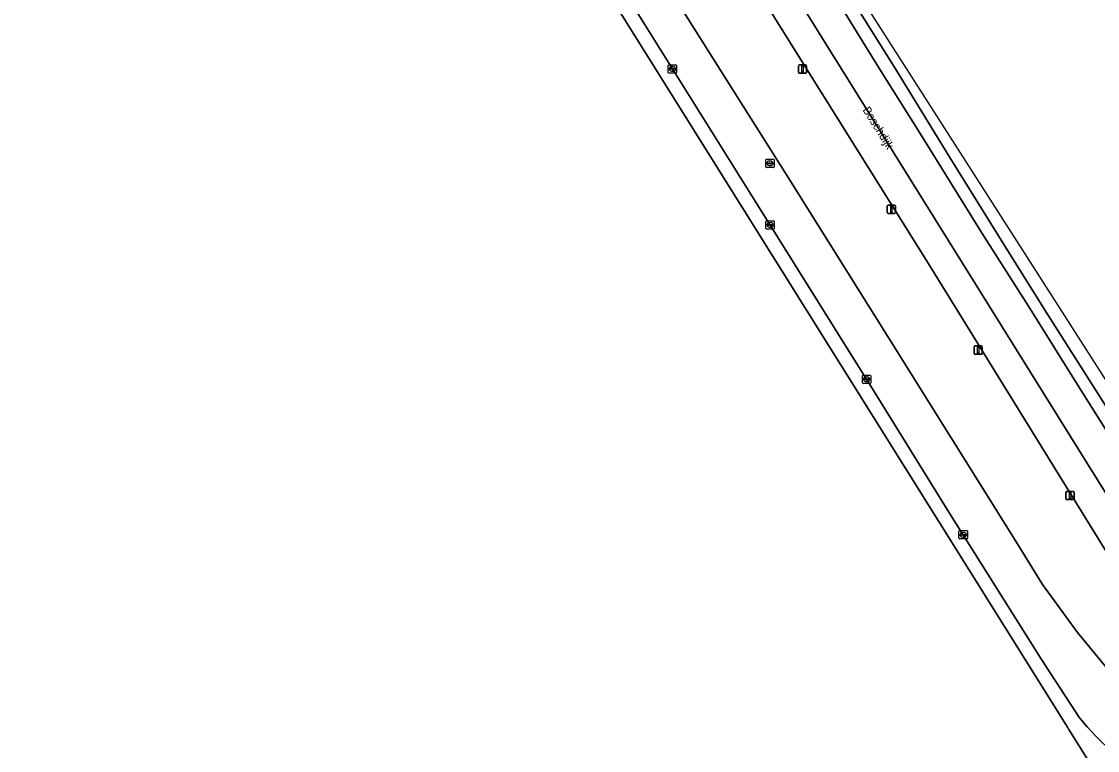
# Model space of a CAD drawing. Extents: x 158132 to 159664, y 385256 to 387218.
# Drawn here: x 159436.4 to 159566.2, y 385997.5 to 386085.4 of the extents above; entities that cross this region are included whole.
import ezdxf

# ---------------------------------------------------------------- set-up
doc = ezdxf.new("R2010")
doc.units = 0
for name, color, linetype in [('IMGEO_Berm_groen', 7, 'Continuous'), ('IMGEO_Berm_open', 7, 'Continuous'), ('IMGEO_Kolk', 7, 'Continuous'), ('IMGEO_Lichtmast', 7, 'Continuous'), ('IMGEO_Loofbos', 7, 'Continuous'), ('IMGEO_Openbare_ruimte_label', 7, 'Continuous'), ('IMGEO_Rijbaan_lokaal_open', 7, 'Continuous'), ('IMGEO_Rijbaan_regionaal_gesloten', 7, 'Continuous'), ('IMGEO_Rioolput', 7, 'Continuous'), ('IMGEO_Voetpad_open', 7, 'Continuous')]:
    doc.layers.add(name, color=color, linetype=linetype)

msp = doc.modelspace()

# ---------------------------------------------------------------- linework, layer by layer
at = {"layer": 'IMGEO_Berm_groen'}
for points in [[(159414.26, 386250), (159436.59, 386214.4), (159439.54, 386209.69), (159448.05, 386195.73), (159475.22, 386152.38), (159491.48, 386126.22), (159502.05, 386109.41), (159508, 386099.84), (159516.81, 386085.74), (159529, 386066.43), (159540.85, 386047.51), (159556.31, 386022.84), (159559.61, 386017.48), (159563.84, 386011.73), (159569.52, 386004.79), (159575.2, 385998.55), (159579.93, 385993.03)], [(159587.29, 385989.43), (159582.27, 385997.49), (159580.65, 386000.22), (159576.14, 386007.18), (159545.8, 386056.24), (159529.01, 386083.07), (159517.3, 386101.88), (159503.23, 386124.33), (159496.38, 386135.29), (159490.64, 386144.47), (159476.21, 386167.57), (159463.53, 386187.91), (159450.9, 386207.96), (159427.26, 386246.56)]]:
    msp.add_lwpolyline(points, dxfattribs=at)
at = {"layer": 'IMGEO_Berm_open'}
for points in [[(159504.21, 386139.91), (159502.82, 386139.09), (159504.13, 386136.95), (159515.24, 386119.37), (159527.94, 386099.13), (159539.95, 386079.66), (159544.83, 386071.88), (159552.34, 386059.81), (159557.92, 386051.07), (159563.77, 386041.66), (159571.72, 386029.07), (159578.52, 386018.19), (159585.11, 386007.52), (159589.83, 386000), (159590.29, 385999.26), (159593.4, 385994.27)], [(159596.65, 385991.91), (159591.61, 386000), (159589.94, 386002.67), (159583.89, 386012.3), (159577.31, 386022.91), (159572, 386031.31), (159566.63, 386039.95), (159560.34, 386049.89), (159555.03, 386058.37), (159548.43, 386068.97), (159541.65, 386079.99), (159529.08, 386100.05), (159519.79, 386114.96), (159510.6, 386129.62), (159504.21, 386139.91)]]:
    msp.add_lwpolyline(points, dxfattribs=at)
at = {"layer": 'IMGEO_Kolk'}
for p, q in [((159514.45, 386079.23), (159514.45, 386080.09)), ((159514.53, 386080.16), (159515.38, 386080.16)), ((159514.71, 386079.65), (159514.71, 386079.67)), ((159514.76, 386079.7), (159515.15, 386079.7)), ((159514.94, 386079.94), (159514.97, 386079.94)), ((159515.2, 386079.67), (159515.2, 386079.65)), ((159515.46, 386080.09), (159515.46, 386079.23)), ((159515.38, 386079.16), (159514.53, 386079.16)), ((159515.15, 386079.62), (159514.75, 386079.62)), ((159514.96, 386079.38), (159514.94, 386079.38)), ((159526.24, 386060.42), (159526.24, 386061.27)), ((159526.31, 386061.35), (159527.17, 386061.35)), ((159527.17, 386060.35), (159526.31, 386060.35)), ((159526.5, 386060.84), (159526.5, 386060.85)), ((159526.54, 386060.89), (159526.94, 386060.89)), ((159526.94, 386060.8), (159526.54, 386060.8)), ((159526.73, 386061.13), (159526.75, 386061.13)), ((159526.75, 386060.57), (159526.73, 386060.57)), ((159526.98, 386060.85), (159526.98, 386060.84)), ((159527.24, 386061.27), (159527.24, 386060.42)), ((159537.88, 386041.81), (159537.88, 386042.66)), ((159537.95, 386042.74), (159538.81, 386042.74)), ((159538.14, 386042.23), (159538.14, 386042.24)), ((159538.18, 386042.28), (159538.58, 386042.28)), ((159538.58, 386042.19), (159538.18, 386042.19)), ((159538.37, 386042.52), (159538.39, 386042.52)), ((159538.62, 386042.24), (159538.62, 386042.23)), ((159538.88, 386042.66), (159538.88, 386041.81)), ((159538.81, 386041.74), (159537.95, 386041.74)), ((159538.39, 386041.96), (159538.37, 386041.96)), ((159549.53, 386023.07), (159549.53, 386023.92)), ((159549.61, 386023.99), (159550.46, 386023.99)), ((159550.54, 386023.92), (159550.54, 386023.07)), ((159550.46, 386022.99), (159549.61, 386022.99)), ((159549.79, 386023.49), (159549.79, 386023.5)), ((159550.23, 386023.45), (159549.83, 386023.45)), ((159549.84, 386023.54), (159550.23, 386023.54)), ((159550.02, 386023.77), (159550.05, 386023.77)), ((159550.04, 386023.21), (159550.02, 386023.21)), ((159550.28, 386023.5), (159550.28, 386023.49))]:
    msp.add_line(p, q, dxfattribs=at)
for points in [[(159514.45, 386079.23), (159514.45, 386080.09)], [(159514.53, 386080.16), (159515.38, 386080.16)], [(159515.46, 386080.09), (159515.46, 386079.23)], [(159515.38, 386079.16), (159514.53, 386079.16)], [(159526.24, 386060.42), (159526.24, 386061.27)], [(159526.31, 386061.35), (159527.17, 386061.35)], [(159527.17, 386060.35), (159526.31, 386060.35)], [(159527.24, 386061.27), (159527.24, 386060.42)], [(159537.88, 386041.81), (159537.88, 386042.66)], [(159537.95, 386042.74), (159538.81, 386042.74)], [(159538.88, 386042.66), (159538.88, 386041.81)], [(159538.81, 386041.74), (159537.95, 386041.74)], [(159549.53, 386023.07), (159549.53, 386023.92)], [(159549.61, 386023.99), (159550.46, 386023.99)], [(159550.54, 386023.92), (159550.54, 386023.07)], [(159550.46, 386022.99), (159549.61, 386022.99)]]:
    msp.add_lwpolyline(points, dxfattribs=at)
for centre, radius, start, end in [((159514.53, 386080.08), 0.0765, 91.552, 178.448), ((159514.53, 386080.08), 0.0765, 91.552, 178.448), ((159514.75, 386079.66), 0.0403, 85.8775, 175.7526), ((159514.75, 386079.65), 0.0366, 178.938, 274.7102), ((159515.16, 386079.66), 0.0386, 1.7309, 96.639), ((159515.15, 386079.66), 0.043, 264.8664, 352.4533), ((159515.38, 386080.08), 0.0765, 1.552, 88.448), ((159515.38, 386080.08), 0.0765, 1.552, 88.448), ((159514.53, 386079.24), 0.0765, 181.552, 268.448), ((159514.53, 386079.24), 0.0765, 181.552, 268.448), ((159515.38, 386079.24), 0.0765, 271.552, 358.448), ((159515.38, 386079.24), 0.0765, 271.552, 358.448), ((159526.32, 386061.27), 0.0765, 91.552, 178.448), ((159526.32, 386061.27), 0.0765, 91.552, 178.448), ((159526.32, 386060.42), 0.0765, 181.552, 268.448), ((159526.32, 386060.42), 0.0765, 181.552, 268.448), ((159526.54, 386060.85), 0.0403, 85.8775, 175.7526), ((159526.54, 386060.84), 0.0366, 178.938, 274.7102), ((159526.94, 386060.85), 0.0386, 1.7309, 96.639), ((159526.94, 386060.85), 0.043, 264.8664, 352.4533), ((159527.16, 386061.27), 0.0765, 1.552, 88.448), ((159527.16, 386061.27), 0.0765, 1.552, 88.448), ((159527.16, 386060.42), 0.0765, 271.552, 358.448), ((159527.16, 386060.42), 0.0765, 271.552, 358.448), ((159537.96, 386042.66), 0.0765, 91.552, 178.448), ((159537.96, 386042.66), 0.0765, 91.552, 178.448), ((159538.18, 386042.24), 0.0403, 85.8775, 175.7526), ((159538.18, 386042.23), 0.0366, 178.938, 274.7102), ((159538.58, 386042.24), 0.0386, 1.7309, 96.639), ((159538.58, 386042.24), 0.043, 264.8664, 352.4533), ((159538.8, 386042.66), 0.0765, 1.552, 88.448), ((159538.8, 386042.66), 0.0765, 1.552, 88.448), ((159537.96, 386041.81), 0.0765, 181.552, 268.448), ((159537.96, 386041.81), 0.0765, 181.552, 268.448), ((159538.8, 386041.81), 0.0765, 271.552, 358.448), ((159538.8, 386041.81), 0.0765, 271.552, 358.448), ((159549.61, 386023.92), 0.0765, 91.552, 178.448), ((159549.61, 386023.92), 0.0765, 91.552, 178.448), ((159550.46, 386023.92), 0.0765, 1.552, 88.448), ((159550.46, 386023.92), 0.0765, 1.552, 88.448), ((159549.61, 386023.07), 0.0765, 181.552, 268.448), ((159549.61, 386023.07), 0.0765, 181.552, 268.448), ((159549.83, 386023.5), 0.0403, 85.8775, 175.7526), ((159549.83, 386023.49), 0.0366, 178.938, 274.7102), ((159550.24, 386023.5), 0.0386, 1.7309, 96.639), ((159550.23, 386023.49), 0.043, 264.8664, 352.4533), ((159550.46, 386023.07), 0.0765, 271.552, 358.448), ((159550.46, 386023.07), 0.0765, 271.552, 358.448)]:
    msp.add_arc(centre, radius, start, end, dxfattribs=at)
for centre, major_axis, ratio, start_param, end_param in [((159514.94, 386079.66), (-0.387, 0.002), 0.722429, 4.712389, 7.853982), ((159514.97, 386079.66), (-0.39, 0.002), 0.717154, 1.570796, 4.712389), ((159526.73, 386060.85), (-0.387, 0.002), 0.722429, 4.712389, 7.853982), ((159526.75, 386060.85), (-0.39, 0.002), 0.717154, 1.570796, 4.712389), ((159538.37, 386042.24), (-0.387, 0.002), 0.722429, 4.712389, 7.853982), ((159538.39, 386042.24), (-0.39, 0.002), 0.717154, 1.570796, 4.712389), ((159550.02, 386023.49), (-0.387, 0.002), 0.722429, 4.712389, 7.853982), ((159550.05, 386023.49), (-0.39, 0.002), 0.717154, 1.570796, 4.712389)]:
    msp.add_ellipse(centre, major_axis=major_axis, ratio=ratio, start_param=start_param, end_param=end_param, dxfattribs=at)
at = {"layer": 'IMGEO_Lichtmast'}
for p, q in [((159530.16, 386079.24), (159530.16, 386080.04)), ((159530.16, 386080.04), (159530.16, 386079.24)), ((159530.26, 386080.14), (159531.04, 386080.14)), ((159531.04, 386080.14), (159530.26, 386080.14)), ((159531.14, 386080.04), (159531.14, 386079.24)), ((159531.14, 386079.24), (159531.14, 386080.04)), ((159531.04, 386079.14), (159530.26, 386079.14)), ((159530.26, 386079.14), (159531.04, 386079.14)), ((159540.87, 386062.34), (159540.87, 386063.14)), ((159540.87, 386063.14), (159540.87, 386062.34)), ((159540.97, 386063.24), (159541.76, 386063.24)), ((159541.76, 386063.24), (159540.97, 386063.24)), ((159541.86, 386063.14), (159541.86, 386062.34)), ((159541.86, 386062.34), (159541.86, 386063.14)), ((159541.76, 386062.24), (159540.97, 386062.24)), ((159540.97, 386062.24), (159541.76, 386062.24)), ((159551.35, 386045.36), (159551.35, 386046.16)), ((159551.35, 386046.16), (159551.35, 386045.36)), ((159551.45, 386046.26), (159552.24, 386046.26)), ((159552.24, 386046.26), (159551.45, 386046.26)), ((159552.34, 386046.16), (159552.34, 386045.36)), ((159552.34, 386045.36), (159552.34, 386046.16)), ((159552.24, 386045.26), (159551.45, 386045.26)), ((159551.45, 386045.26), (159552.24, 386045.26)), ((159562.44, 386027.83), (159562.44, 386028.63)), ((159562.44, 386028.63), (159562.44, 386027.83)), ((159562.54, 386028.73), (159563.33, 386028.73)), ((159563.33, 386028.73), (159562.54, 386028.73)), ((159563.33, 386027.73), (159562.54, 386027.73)), ((159562.54, 386027.73), (159563.33, 386027.73)), ((159563.43, 386028.63), (159563.43, 386027.83)), ((159563.43, 386027.83), (159563.43, 386028.63))]:
    msp.add_line(p, q, dxfattribs=at)
for points in [[(159530.57, 386080.02), (159530.73, 386080.02), (159530.73, 386079.27), (159530.57, 386079.27), (159530.57, 386080.02)], [(159541.29, 386063.11), (159541.44, 386063.11), (159541.44, 386062.36), (159541.29, 386062.36), (159541.29, 386063.11)], [(159551.77, 386046.13), (159551.92, 386046.13), (159551.92, 386045.38), (159551.77, 386045.38), (159551.77, 386046.13)], [(159562.86, 386028.61), (159563.01, 386028.61), (159563.01, 386027.86), (159562.86, 386027.86), (159562.86, 386028.61)]]:
    msp.add_lwpolyline(points, dxfattribs=at)
for centre, start, end in [((159530.26, 386080.04), 90, 180), ((159530.26, 386080.04), 90, 180), ((159531.04, 386080.04), 0, 90), ((159531.04, 386080.04), 360, 90), ((159530.26, 386079.24), 180, 270), ((159530.26, 386079.24), 180, 270), ((159531.04, 386079.24), 270, 0), ((159531.04, 386079.24), 270, 0), ((159540.97, 386063.14), 90, 180), ((159540.97, 386063.14), 90, 180), ((159541.76, 386063.14), 0, 90), ((159541.76, 386063.14), 360, 90), ((159540.97, 386062.34), 180, 270), ((159540.97, 386062.34), 180, 270), ((159541.76, 386062.34), 270, 0), ((159541.76, 386062.34), 270, 0), ((159551.45, 386046.16), 90, 180), ((159551.45, 386046.16), 90, 180), ((159552.24, 386046.16), 0, 90), ((159552.24, 386046.16), 360, 90), ((159551.45, 386045.36), 180, 270), ((159551.45, 386045.36), 180, 270), ((159552.24, 386045.36), 270, 0), ((159552.24, 386045.36), 270, 0), ((159562.54, 386028.63), 90, 180), ((159562.54, 386028.63), 90, 180), ((159562.54, 386027.83), 180, 270), ((159562.54, 386027.83), 180, 270), ((159563.33, 386028.63), 0, 90), ((159563.33, 386028.63), 360, 90), ((159563.33, 386027.83), 270, 0), ((159563.33, 386027.83), 270, 0)]:
    msp.add_arc(centre, 0.1, start, end, dxfattribs=at)
at = {"layer": 'IMGEO_Loofbos'}
msp.add_lwpolyline([(159500, 385904.02), (159466.89, 385925.38), (159469.48, 385930.2), (159500, 385910.5), (159501.71, 385909.42), (159505.13, 385907.26), (159506.68, 385908.42), (159565.37, 385995.91), (159562.79, 386000), (159562.61, 386000.29), (159500, 386100.31)], dxfattribs=at)
at = {"layer": 'IMGEO_Rijbaan_lokaal_open'}
for points in [[(159579.93, 385993.03), (159575.2, 385998.55), (159569.52, 386004.79), (159563.84, 386011.73), (159559.61, 386017.48), (159556.31, 386022.84), (159540.85, 386047.51), (159529, 386066.43), (159516.81, 386085.74), (159508, 386099.84), (159502.05, 386109.41), (159491.48, 386126.22), (159475.22, 386152.38), (159448.05, 386195.73), (159439.54, 386209.69), (159436.59, 386214.4), (159414.26, 386250), (159392.53, 386284.71)], [(159432.37, 386211.79), (159444.43, 386192.43), (159470.65, 386150.71), (159500, 386103.58), (159501.39, 386101.34), (159511.65, 386084.93), (159524.94, 386063.72), (159539.09, 386041.1), (159548.31, 386026.23), (159559.49, 386008.45), (159564.05, 386001.43), (159565.01, 386000.35), (159565.95, 385999.29), (159579.02, 385986.46)]]:
    msp.add_lwpolyline(points, dxfattribs=at)
at = {"layer": 'IMGEO_Rijbaan_regionaal_gesloten'}
for points in [[(159618.35, 385959.78), (159584.91, 386014.62), (159527.11, 386104.89), (159505.13, 386140.45), (159505.13, 386140.45), (159504.21, 386139.91), (159510.6, 386129.62), (159519.79, 386114.96), (159529.08, 386100.05), (159541.65, 386079.99), (159548.43, 386068.97), (159555.03, 386058.37), (159560.34, 386049.89), (159566.63, 386039.95), (159572, 386031.31), (159577.31, 386022.91), (159583.89, 386012.3), (159589.94, 386002.67), (159591.61, 386000), (159596.65, 385991.91)], [(159593.4, 385994.27), (159590.29, 385999.26), (159589.83, 386000), (159585.11, 386007.52), (159578.52, 386018.19), (159571.72, 386029.07), (159563.77, 386041.66), (159557.92, 386051.07), (159552.34, 386059.81), (159544.83, 386071.88), (159539.95, 386079.66), (159527.94, 386099.13), (159515.24, 386119.37), (159504.13, 386136.95), (159502.82, 386139.09), (159499.65, 386137.22), (159520.44, 386103.64), (159574.47, 386016.89), (159600.53, 385975.99)]]:
    msp.add_lwpolyline(points, dxfattribs=at)
msp.add_lwpolyline([(159499.65, 386137.22), (159496.38, 386135.29), (159503.23, 386124.33), (159517.3, 386101.88), (159529.01, 386083.07), (159545.8, 386056.24), (159576.14, 386007.18), (159580.65, 386000.22), (159582.27, 385997.49), (159587.29, 385989.43), (159590.93, 385983.68), (159593.82, 385978.99), (159596.49, 385974.36), (159598.53, 385971.01), (159611.52, 385949.7), (159641.92, 385897.11), (159642.04, 385896.89), (159644.39, 385899.08), (159644.13, 385899.53), (159600.53, 385975.99), (159574.47, 386016.89), (159520.44, 386103.64)], close=True, dxfattribs=at)
at = {"layer": 'IMGEO_Rioolput'}
for p, q in [((159526.22, 386067.85), (159526.22, 386068.7)), ((159526.3, 386068.78), (159527.15, 386068.78)), ((159526.48, 386068.27), (159526.48, 386068.28)), ((159526.52, 386068.32), (159526.92, 386068.32)), ((159526.92, 386068.23), (159526.52, 386068.23)), ((159526.71, 386068.56), (159526.74, 386068.56)), ((159526.73, 386068), (159526.71, 386068)), ((159526.97, 386068.28), (159526.97, 386068.27)), ((159527.22, 386068.7), (159527.22, 386067.85)), ((159527.15, 386067.78), (159526.3, 386067.78))]:
    msp.add_line(p, q, dxfattribs=at)
for points in [[(159526.22, 386067.85), (159526.22, 386068.7)], [(159526.3, 386068.78), (159527.15, 386068.78)], [(159527.22, 386068.7), (159527.22, 386067.85)], [(159527.15, 386067.78), (159526.3, 386067.78)]]:
    msp.add_lwpolyline(points, dxfattribs=at)
for centre, radius, start, end in [((159526.3, 386068.7), 0.0765, 91.552, 178.448), ((159526.3, 386068.7), 0.0765, 91.552, 178.448), ((159526.52, 386068.28), 0.0403, 85.8775, 175.7526), ((159526.52, 386068.27), 0.0366, 178.938, 274.7102), ((159526.93, 386068.28), 0.0386, 1.7309, 96.639), ((159526.92, 386068.28), 0.043, 264.8664, 352.4533), ((159527.15, 386068.7), 0.0765, 1.552, 88.448), ((159527.15, 386068.7), 0.0765, 1.552, 88.448), ((159526.3, 386067.85), 0.0765, 181.552, 268.448), ((159526.3, 386067.85), 0.0765, 181.552, 268.448), ((159527.15, 386067.85), 0.0765, 271.552, 358.448), ((159527.15, 386067.85), 0.0765, 271.552, 358.448)]:
    msp.add_arc(centre, radius, start, end, dxfattribs=at)
for centre, major_axis, ratio, start_param, end_param in [((159526.71, 386068.28), (-0.387, 0.002), 0.722429, 4.712389, 7.853982), ((159526.73, 386068.28), (-0.39, 0.002), 0.717154, 1.570796, 4.712389)]:
    msp.add_ellipse(centre, major_axis=major_axis, ratio=ratio, start_param=start_param, end_param=end_param, dxfattribs=at)
at = {"layer": 'IMGEO_Voetpad_open'}
for points in [[(159342.27, 386356.54), (159336.87, 386365.14), (159318.51, 386394.36), (159300.96, 386422.44), (159295.37, 386431.39), (159272.54, 386467.97), (159257.46, 386492.38), (159255.64, 386491.24), (159261.29, 386482.19), (159281.62, 386449.7), (159282.86, 386447.72), (159299.26, 386421.42), (159320.93, 386386.67), (159335.56, 386363.38), (159377.74, 386296.22), (159406.37, 386250), (159430.86, 386210.85), (159500, 386100.31), (159562.61, 386000.29), (159562.79, 386000), (159565.37, 385995.91), (159566.44, 385994.98), (159567.43, 385994.12), (159577.44, 385985.43)], [(159579.02, 385986.46), (159565.95, 385999.29), (159565.01, 386000.35), (159564.05, 386001.43), (159559.49, 386008.45), (159548.31, 386026.23), (159539.09, 386041.1), (159524.94, 386063.72), (159511.65, 386084.93), (159501.39, 386101.34), (159500, 386103.58), (159470.65, 386150.71), (159444.43, 386192.43), (159432.37, 386211.79), (159416.04, 386237.98), (159408.52, 386250), (159377.54, 386299.63), (159368.42, 386314.26), (159342.27, 386356.54)]]:
    msp.add_lwpolyline(points, dxfattribs=at)

# ---------------------------------------------------------------- texts
at = {"layer": 'IMGEO_Openbare_ruimte_label'}
msp.add_text('Boschdijk', height=1, rotation=302.0054, dxfattribs=at).set_placement((159537.86, 386074.72))

doc.saveas('drawing.dxf')
